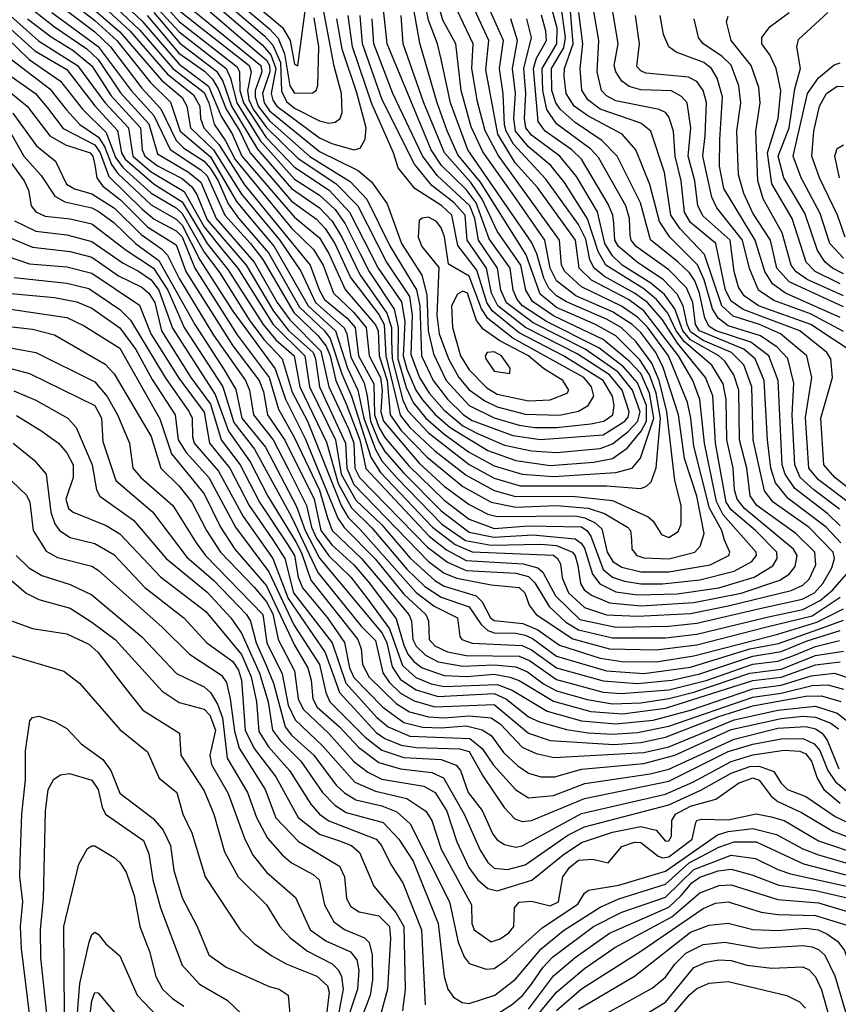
# Model space of a CAD drawing. Extents: x 501367 to 657802, y 482273 to 547541.
# Tile 294 of 656: x 597464 to 600089, y 498456 to 501612. Entities that reach past the tile are written whole.
import ezdxf

# ---------------------------------------------------------------- set-up
doc = ezdxf.new("R2010")
doc.units = 0

msp = doc.modelspace()

# ---------------------------------------------------------------- linework, layer by layer
at = {"layer": '0CON20XD'}
for points in [[(597825.6, 501735), (597975, 501572.9), (598126, 501455), (598139.8, 501425), (598159.8, 501345), (598234.6, 501224.6), (598345, 501101.2), (598425, 501049.6), (598475, 501003.5), (598507.7, 500957.7), (598553.9, 500863.9), (598584, 500805), (598664.4, 500684.4), (598677.4, 500625), (598676.6, 500525), (598702.8, 500432.8), (598725.6, 500385), (598765.5, 500335), (598823.3, 500285), (598903.1, 500226.9), (598985, 500182.4), (599075, 500155.3), (599175, 500147.4), (599375, 500160.9), (599427.8, 500175), (599454, 500206), (599497.5, 500335), (599483.4, 500415), (599455, 500477.5), (599417.9, 500517.9), (599335, 500587.2), (599175, 500663.1), (599108.4, 500708.4), (599086.3, 500745), (599070.8, 500825), (598994.2, 500934.2), (598946.7, 501036.7), (598909.9, 501089.9), (598826.1, 501185), (598759.4, 501345), (598692.9, 501535), (598686.9, 501625)], [(597859.2, 501735), (597975.6, 501605), (598160.7, 501460.7), (598168.1, 501445), (598169.9, 501385), (598181.2, 501345), (598254.1, 501234.1), (598345, 501139.1), (598455.6, 501065), (598521.2, 500995), (598613.3, 500815), (598687.7, 500707.7), (598698.3, 500645), (598695.3, 500574.7), (598693.8, 500535), (598705, 500491.6), (598734, 500425), (598755, 500393.7), (598796.3, 500346.4), (598844.4, 500305), (598965, 500231), (599055, 500198.8), (599165, 500182.6), (599305, 500193.5), (599364.4, 500205.6), (599411.9, 500238.1), (599456.9, 500293.1), (599473.8, 500325), (599473.4, 500375), (599445, 500448.5), (599399.6, 500499.6), (599320.5, 500560.5), (599152.5, 500645), (599075.8, 500695), (599058.7, 500715), (599046.1, 500745), (599036.8, 500815), (598969.5, 500909.5), (598927.7, 501025), (598895, 501067.4), (598816.1, 501145), (598783.1, 501195), (598641.7, 501535), (598630.7, 501645)], [(598154.7, 501714.7), (598306.4, 501586.4), (598331.2, 501545), (598345, 501469.2), (598355, 501463.6), (598392.5, 501745)], [(597715.6, 501705), (597848.8, 501578.8), (597955, 501455), (598055, 501379), (598070.4, 501345), (598087.3, 501277.3), (598124.1, 501224.1), (598155, 501164.3), (598335, 500944), (598405.8, 500875.8), (598437.1, 500825), (598470, 500735), (598534, 500675), (598575.1, 500625), (598583.9, 500535), (598620.6, 500465), (598626.4, 500425), (598621.6, 500355), (598629.9, 500325), (598745, 500191), (598825, 500116.6), (598905, 500057.6), (598965, 500026.7), (598995, 500019.2), (599245, 500021.6), (599275.8, 500015.8), (599309.3, 499999.3), (599329.9, 499979.9), (599347, 499905), (599366.1, 499875), (599395, 499856.9), (599455, 499842.4), (599545, 499841.8), (599677.2, 499865), (599737.4, 499895), (599741.1, 499905), (599724.1, 499944.1), (599715.1, 499975), (599676, 500046), (599625.1, 500245), (599616.1, 500335), (599604.7, 500385), (599543.9, 500535), (599476.7, 500626.7), (599445, 500658.7), (599393.8, 500693.8), (599265, 500756.1), (599211.7, 500805), (599201.1, 500825), (599194.9, 500905), (598998.2, 501178.2), (598956.2, 501256.2), (598931.4, 501348.6), (598914, 501455), (598917.4, 501535), (598865.4, 501645)], [(597742.1, 501715), (597855, 501608.7), (597975, 501469.5), (598069.5, 501399.4), (598110.5, 501300.6), (598145, 501246.1), (598176.3, 501175), (598309.2, 501019.2), (598345, 500979.1), (598425, 500913), (598455, 500862), (598507.5, 500747.5), (598605, 500633.7), (598612.8, 500615), (598616.5, 500535), (598642, 500455), (598651.7, 500345), (598687.1, 500295), (598770.2, 500210.2), (598885, 500115.3), (598975, 500065.3), (599055, 500049), (599185, 500054.6), (599286.6, 500046.6), (599338.8, 500028.8), (599412.8, 499985), (599421.8, 499975), (599425.3, 499945.3), (599426.6, 499915), (599442.7, 499895), (599465, 499887.3), (599545, 499883.6), (599628.9, 499905), (599645.2, 499924.8), (599658.5, 499965), (599635.4, 500085), (599595.1, 500205), (599576.2, 500345), (599526.7, 500496.7), (599503.2, 500545), (599455, 500609.8), (599428.1, 500635), (599365, 500675.8), (599247.3, 500727.3), (599185, 500774.6), (599164.5, 500815), (599147.4, 500905), (599048.2, 501048.2), (598948.9, 501188.9), (598911.5, 501268.5), (598879.1, 501385), (598862, 501535), (598820.8, 501610.8), (598808.1, 501655)], [(597872, 501625), (597974.4, 501505), (598056.7, 501446.7), (598081.8, 501421.8), (598100.4, 501390.4), (598125.2, 501325.2), (598169.7, 501255), (598202.3, 501185), (598335, 501030.6), (598415, 500973), (598442.9, 500943), (598473.9, 500895), (598524.4, 500785.6), (598615, 500667.1), (598632, 500635), (598637.8, 500535), (598683.9, 500344), (598715.1, 500305.2), (598795, 500229.8), (598895, 500151.6), (598985, 500102.5), (599053.5, 500083.5), (599235.1, 500085.1), (599365, 500070.4), (599478.7, 500018.7), (599494.6, 500004.6), (599521.9, 499961.9), (599545, 499952.1), (599575, 499971.8), (599584.7, 499995), (599584.2, 500055), (599564.6, 500135), (599539.1, 500355), (599514.4, 500455), (599491.1, 500511.1), (599439.9, 500579.9), (599392.3, 500625), (599345, 500652.5), (599217.2, 500707.2), (599185, 500726.6), (599160.9, 500750.9), (599144, 500784), (599121.9, 500861.9), (599105, 500899), (598900.4, 501195), (598845.3, 501345), (598814.8, 501485.2), (598803.5, 501535), (598775, 501610.8), (598755.8, 501705)], [(598006.5, 501696.5), (598255, 501482.2), (598264.6, 501465), (598265.5, 501445), (598242.1, 501375), (598247.5, 501345), (598265, 501319.8), (598425, 501189.2), (598548.6, 501128.6), (598592.1, 501092.1), (598642, 501022), (598687.5, 500895), (598753, 500793), (598769.5, 500730.5), (598773.7, 500615), (598790.9, 500540.9), (598831.5, 500455), (598905.4, 500375.4), (598985, 500335.5), (599065, 500312.6), (599115, 500305.1), (599185, 500304.3), (599295, 500316.1), (599337.1, 500325), (599365.5, 500345), (599369.9, 500375), (599364.2, 500405), (599334.2, 500455), (599206.9, 500535), (599065, 500608.5), (598978.3, 500678.3), (598961.7, 500705), (598929, 500809), (598868.3, 500888.3), (598849.1, 500985), (598817.6, 501015), (598730.4, 501070.4), (598677.2, 501137.2), (598661.9, 501185), (598592.4, 501342.4), (598530.3, 501525), (598517.3, 501625)], [(599209.5, 501430.5), (599211, 501455), (599238.4, 501535), (599224.3, 501705)], [(597582.9, 501665), (597705, 501573.3), (597754.5, 501525), (597855, 501392.6), (597916.4, 501326.4), (597965, 501224.6), (597990.4, 501200.4), (598055, 501158.5), (598075, 501135.3), (598099.9, 501095), (598131.7, 501021.7), (598165.6, 500975.6), (598261, 500865), (598360.8, 500690.8), (598441.1, 500615), (598459.7, 500589.7), (598496.5, 500476.5), (598527.9, 500405), (598589.7, 500209.7), (598620.8, 500160.9), (598787.3, 499985), (598859.5, 499929.5), (598915, 499906.3), (599175, 499895.3), (599188.6, 499885), (599197.5, 499867.5), (599202.7, 499822.7), (599223.6, 499775), (599275, 499727.4), (599345, 499704.3), (599445, 499699.6), (599615, 499708.7), (599735, 499732.7), (599937.1, 499782.9), (599975, 499799.7), (599995, 499818.3), (600016.3, 499865), (600013, 499905), (599952.2, 499965), (599827, 500055), (599805.9, 500085.9), (599795.6, 500175), (599771.9, 500265), (599769.3, 500425), (599753.9, 500473.9), (599725, 500517.2), (599705.7, 500535), (599615, 500585.4), (599590.3, 500615), (599563.9, 500685), (599531, 500731), (599487.8, 500767.8), (599395.4, 500825.4), (599365, 500854.6), (599339.6, 500895), (599316.1, 500996.1), (599249, 501109), (599196.1, 501175), (599105, 501241.3), (599086.8, 501265), (599082.5, 501295), (599086.9, 501375), (599080.1, 501455), (599104.9, 501555), (599089.9, 501615)], [(597617.7, 501677.7), (597705, 501609.6), (597774.9, 501544.8), (597881.7, 501411.7), (597947.6, 501347.6), (597977.9, 501255), (598075, 501172.2), (598159, 501029), (598199.7, 500979.7), (598279.6, 500885), (598388.4, 500695), (598475.9, 500615), (598514.3, 500495), (598548.2, 500425), (598567.6, 500335), (598604.2, 500234.2), (598625, 500197.9), (598673.4, 500143.4), (598817.7, 499995), (598892.9, 499942.9), (598975, 499927.9), (599135, 499931.4), (599185, 499927), (599235.8, 499905), (599245, 499894), (599252.9, 499862.9), (599261.4, 499805), (599273.8, 499785), (599297.1, 499767.1), (599355, 499743.1), (599455, 499733.7), (599625, 499744.2), (599776.6, 499773.4), (599901.6, 499815), (599930.6, 499835), (599950.6, 499859.4), (599957.2, 499895), (599944.9, 499914.9), (599788.1, 500045), (599764.6, 500075), (599756, 500105), (599751.4, 500175), (599730.9, 500265), (599729, 500395), (599719.3, 500445), (599683.5, 500505), (599595, 500579.1), (599568.8, 500615), (599541.6, 500671.6), (599505.4, 500715.4), (599465, 500749.1), (599342.8, 500825), (599318.9, 500868.9), (599284.1, 500974.1), (599210.5, 501090.5), (599166.3, 501145), (599095, 501204.6), (599053.7, 501255), (599048.3, 501295), (599053.4, 501375), (599044.1, 501455), (599059.8, 501545), (599038.6, 501615)], [(597644.7, 501694.7), (597785, 501572.5), (597918, 501418), (597985, 501363), (598000, 501335), (598011.7, 501265), (598085, 501195.3), (598175, 501052.2), (598296.7, 500906.7), (598365.4, 500805.4), (598412.2, 500705), (598504.1, 500624.1), (598512.5, 500605), (598525, 500529.8), (598568.1, 500448.1), (598578.1, 500405), (598589, 500325), (598615, 500260), (598635, 500228.4), (598695, 500158.9), (598815, 500038.2), (598905, 499968.9), (598983.6, 499953.6), (599109.6, 499960.4), (599245, 499948), (599264.5, 499934.5), (599275, 499917.9), (599300.9, 499835), (599323.4, 499803.4), (599375, 499778.2), (599445, 499768.2), (599571.6, 499771.5), (599705, 499791), (599818.9, 499825), (599878.3, 499861.7), (599893, 499885), (599891, 499905), (599822.9, 499975), (599745, 500041.4), (599728.9, 500065), (599694.6, 500255), (599686, 500406), (599663.2, 500465), (599572.6, 500575), (599525, 500650), (599477.2, 500705), (599435.4, 500735.3), (599338.4, 500788.4), (599305.6, 500815), (599292.3, 500842.3), (599279, 500909), (599255, 500955.2), (599151.2, 501101.2), (599046.8, 501213.2), (599023.3, 501255), (599018.7, 501275), (599013.8, 501373.8), (599002, 501455), (599015.1, 501545), (598959.5, 501669.5)], [(597721.1, 501665), (597816.5, 501576.5), (597937.4, 501437.3), (598021.2, 501371.2), (598041.1, 501335), (598043.9, 501295), (598053.9, 501265), (598101.7, 501211.7), (598185, 501082.2), (598395.6, 500825.6), (598425, 500743.5), (598441.5, 500715), (598513.6, 500655), (598539.9, 500625), (598549.7, 500535), (598599.4, 500445), (598601.8, 500345), (598615, 500305.8), (598635, 500272.7), (598711.7, 500181.7), (598825, 500072.2), (598905, 500010.5), (598985, 499981.4), (599095, 499989.9), (599265, 499986.8), (599282.4, 499975), (599295, 499956.1), (599335, 499849.7), (599365, 499825.6), (599402.5, 499812.5), (599455, 499803.9), (599525, 499803.6), (599645, 499816.4), (599755, 499844.3), (599811.6, 499875), (599826.2, 499895), (599824.8, 499905), (599719.9, 500025), (599697.5, 500067.5), (599659.4, 500255), (599644.7, 500395), (599622.4, 500455), (599576.5, 500535), (599465, 500678.9), (599415.4, 500715), (599296.8, 500776.8), (599257.4, 500815), (599245.8, 500905), (599124.1, 501074.1), (599052.9, 501152.9), (598997.1, 501245), (598958.9, 501451.1), (598968.3, 501545), (598916.3, 501656.3)], [(598125, 501665.7), (598249.4, 501559.4), (598275, 501530.8), (598299.5, 501475), (598303, 501383), (598319.2, 501349.2), (598345, 501328.2), (598425, 501287.4), (598455, 501280.5), (598475, 501283.3), (598491.2, 501295), (598497.8, 501315), (598495.7, 501375), (598472.5, 501462.5), (598428.1, 501695)], [(598165, 501666), (598265, 501583.1), (598292.2, 501552.2), (598312.8, 501502.8), (598329.8, 501399.8), (598345, 501376.4), (598402.8, 501377.3), (598414.7, 501385.3), (598419.5, 501400.5), (598423, 501525), (598408.4, 501618.4)], [(597505, 501645.1), (597575, 501588.9), (597678.7, 501518.7), (597715, 501484.2), (597787.2, 501377.2), (597878, 501278), (597905, 501181.7), (598005, 501123.1), (598045, 501091.4), (598093.6, 500975), (598215.4, 500835), (598289.7, 500705), (598329.6, 500649.6), (598429.8, 500549.8), (598454.9, 500434.9), (598518.6, 500298.6), (598534.8, 500255), (598538.5, 500175), (598553.2, 500145), (598771.4, 499921.5), (598835, 499873.7), (598895, 499846.8), (599055, 499838.2), (599095, 499826.9), (599115, 499807.1), (599161.3, 499731.3), (599215, 499681), (599255, 499656.2), (599365, 499630.3), (599535, 499630.9), (599635, 499642.5), (599865, 499698.3), (599975, 499721.2), (600030, 499750), (600070.9, 499785), (600114.5, 499835)], [(597566.2, 501635), (597715, 501526.5), (597820.7, 501385), (597894.2, 501305), (597945.7, 501195.7), (598045, 501130.7), (598065, 501111.5), (598121.1, 500985), (598204, 500895), (598243, 500843), (598343.2, 500673.2), (598419.7, 500599.7), (598446, 500566), (598459.7, 500535), (598477.3, 500455), (598510.2, 500380.2), (598554.3, 500265), (598573.7, 500173.7), (598776.6, 499956.6), (598832.7, 499912.7), (598895, 499879), (599078, 499868), (599125.3, 499855.3), (599141.1, 499841.1), (599182, 499765), (599259.8, 499689.8), (599375, 499664.6), (599545, 499667.8), (599635, 499677.2), (599836.9, 499725), (599972.8, 499755), (600012.1, 499775), (600039.4, 499805), (600067.9, 499855), (600075.9, 499885), (600071.9, 499905), (599995, 499984.1), (599879.4, 500065), (599851.7, 500101.7), (599816, 500265), (599811.1, 500435), (599785.2, 500505.2), (599746.5, 500545), (599655, 500584), (599615, 500611.5), (599604, 500635), (599591.5, 500695), (599572.1, 500732.1), (599528.1, 500778.1), (599443.3, 500835), (599384, 500885), (599372.2, 500905), (599368.9, 500958.9), (599365.8, 500985), (599351.1, 501021.1), (599265.1, 501165), (599234.2, 501195), (599148.7, 501255), (599126.1, 501286.1), (599110.7, 501455), (599121.3, 501488.7), (599152.7, 501545), (599151.2, 501575), (599136.8, 501626.8)], [(597893.3, 501635), (597977.2, 501537.2), (598095, 501447.2), (598114.9, 501415), (598143.1, 501335), (598226.5, 501196.5), (598335, 501070.8), (598425, 501008.7), (598465.9, 500965.9), (598496.9, 500915), (598554.6, 500795), (598641.3, 500671.3), (598656.3, 500625), (598656.3, 500583.7), (598658.3, 500525), (598692.6, 500392.6), (598708.5, 500358.5), (598775, 500287.5), (598905, 500185.7), (598985, 500142.7), (599068.3, 500118.3), (599345, 500117.5), (599455, 500109), (599473.7, 500116.3), (599488.8, 500131.2), (599504.6, 500175.4), (599518.7, 500335), (599504.2, 500415), (599483.6, 500473.6), (599451.7, 500521.7), (599375, 500598.2), (599310.4, 500635), (599185, 500689), (599132.5, 500732.5), (599087.8, 500857.8), (598941.2, 501091.2), (598868.8, 501178.8), (598833.9, 501256.1), (598801.8, 501345), (598746.8, 501536.8), (598727.9, 501645)], [(597975, 501640.9), (598046.5, 501585), (598199.7, 501465), (598206, 501445), (598193.7, 501385), (598198.9, 501355), (598212.8, 501325), (598255, 501266.2), (598356.9, 501166.9), (598477.1, 501087.1), (598547.6, 501015), (598639.9, 500835), (598713.2, 500725), (598722.3, 500665), (598718.3, 500538.3), (598745.8, 500465), (598776.9, 500415), (598825, 500360.8), (598885, 500310.4), (598933.7, 500285), (599018.7, 500248.7), (599105, 500229.6), (599185.3, 500224.7), (599325, 500237.4), (599365, 500252.6), (599415, 500292), (599445.9, 500325), (599453.2, 500355), (599428.3, 500425), (599382.3, 500482.3), (599276.4, 500556.4), (599110, 500640), (599024.8, 500704.8), (599006.7, 500745), (598996.3, 500815), (598934.4, 500905), (598923.5, 500975), (598907.4, 501015), (598802.3, 501112.3), (598755.4, 501175.4), (598660.3, 501375), (598598.7, 501535), (598594.2, 501615)], [(597995, 501661.6), (598237.2, 501465), (598239.6, 501445), (598218.3, 501385), (598218.8, 501365), (598228.5, 501335), (598265, 501287.3), (598393.7, 501173.7), (598523.6, 501093.6), (598576.6, 501036.6), (598652, 500885), (598736.5, 500746.5), (598746.9, 500695), (598751.8, 500535), (598789.7, 500455), (598835, 500395.6), (598887.1, 500345), (598915, 500327.7), (599045, 500279.6), (599133.7, 500266.3), (599335, 500281.1), (599404.6, 500325), (599415, 500337.7), (599418.4, 500355), (599395.2, 500424.8), (599355, 500473.1), (599251.2, 500541.2), (599085.6, 500625), (598996.5, 500695), (598976.9, 500735), (598960.2, 500815), (598898.2, 500905), (598892, 500985), (598857.3, 501025), (598785, 501080.2), (598729.1, 501149.1), (598626.4, 501355), (598562.4, 501535), (598555.6, 501625.6)], [(598090.9, 501660.9), (598241.3, 501531.3), (598269, 501499), (598285, 501455.1), (598270.2, 501375), (598275, 501354), (598288.2, 501335), (598425, 501233.4), (598465, 501214.6), (598534.7, 501195.3), (598555, 501200.4), (598571.2, 501228.8), (598574.3, 501265), (598545, 501377.3), (598497.9, 501517.9), (598480.4, 501615)], [(600096.4, 499935), (600049.5, 499985), (599927.6, 500077.6), (599887.7, 500127.7), (599872.5, 500175), (599861.5, 500265), (599851.2, 500455), (599821.8, 500525), (599785.6, 500555.6), (599643.6, 500615), (599630.3, 500635), (599621.9, 500705), (599602, 500752), (599545, 500810.7), (599440.4, 500885), (599424.3, 500905), (599421.3, 500921.4), (599419.1, 500975), (599407.1, 501015), (599320, 501170), (599295, 501197.2), (599185, 501278.6), (599153.9, 501323.9), (599141.3, 501385), (599139.3, 501455), (599185.9, 501535), (599186.9, 501585), (599167.6, 501655)], [(600095, 499989.2), (600055, 500028.4), (599949.6, 500109.6), (599917.7, 500155), (599908.6, 500185), (599895.6, 500455), (599866.2, 500535), (599808, 500578), (599697.2, 500615), (599675, 500628.6), (599660.8, 500655), (599643.8, 500735), (599628.1, 500775), (599611, 500801), (599575.2, 500835.2), (599486.5, 500906.5), (599454.6, 501025), (599379.3, 501175), (599330, 501225), (599245, 501282.4), (599196.3, 501325), (599182.3, 501345), (599170.2, 501385), (599169.2, 501455), (599208, 501522), (599214.1, 501555), (599200.1, 501655)], [(600128.9, 500058.9), (600025, 500137.6), (599994, 500175), (599983.2, 500336.8), (600003.6, 500465), (599987.3, 500535), (599903.7, 500605), (599836, 500635), (599751.6, 500661.6), (599714.7, 500695), (599659.6, 500859.6), (599581.4, 500941.4), (599551.4, 500985), (599531.7, 501121.7), (599487, 501255), (599455, 501280.1), (599325, 501325.1), (599285.9, 501355), (599266.4, 501386.4), (599260.8, 501455), (599269.5, 501535), (599256.5, 501635)], [(600165, 500076.2), (600077.3, 500145), (600042.7, 500185), (600032.4, 500335), (600070.5, 500465), (600064.4, 500525), (600051.5, 500545), (599964.8, 500615), (599783.4, 500683.4), (599745, 500709.6), (599726.7, 500745), (599695.4, 500895), (599615, 500961.6), (599594.9, 500994.9), (599584.4, 501095), (599565.5, 501175), (599560.1, 501255), (599545, 501300.8), (599534.5, 501314.5), (599514.1, 501324.1), (599375, 501351.4), (599345, 501367.7), (599329.7, 501385), (599314.9, 501444.9), (599321.1, 501545), (599303.2, 501645)], [(600152.2, 500535), (600000.3, 500635), (599833.1, 500695), (599786.8, 500726.8), (599769, 500755), (599754.7, 500804.7), (599741.9, 500905), (599655, 500982.3), (599638.4, 501015), (599628.6, 501095), (599607.2, 501175), (599615.6, 501265.6), (599603.5, 501345), (599585.9, 501365.9), (599553.4, 501383.4), (599455, 501386.8), (599418, 501398), (599394.4, 501414.4), (599374.9, 501444.9), (599370.4, 501465), (599382.3, 501535), (599364.5, 501645)], [(600095, 500764.9), (600014.2, 500805), (599985.1, 500835.1), (599940.5, 500975), (599875.7, 501085.7), (599861.3, 501185), (599896.3, 501295), (599904.6, 501384.6), (599889.2, 501455), (599868.9, 501498.9), (599843.6, 501535), (599843.4, 501555), (599870.4, 501589.6), (599930.7, 501635)], [(599914.4, 501105), (599895.5, 501175), (599930.9, 501265), (599949.7, 501390.3), (599967.3, 501455), (599955.8, 501525), (599961.3, 501548.7), (600055, 501634.7)], [(597425, 501632.4), (597524.1, 501544.1), (597649, 501465), (597736.6, 501346.6), (597812.5, 501265), (597826.2, 501175), (597885, 501124.3), (597991.2, 501061.2), (598055, 500947.5), (598114.1, 500874.1), (598162.9, 500815), (598276.9, 500635), (598377.7, 500535), (598392.9, 500435), (598476.3, 500265), (598494.9, 500155), (598541.4, 500071.4), (598625, 499993.2), (598716, 499886), (598795, 499814), (598825, 499796.1), (598927.4, 499765), (598946.5, 499746.5), (598973.2, 499695), (598985, 499686.7), (599077.1, 499677.1), (599125, 499656.8), (599195, 499607.2), (599325, 499566), (599394.6, 499554.6), (599505, 499554), (599625, 499572.9), (599895, 499642.3), (600019.3, 499680.7), (600105, 499723.9)], [(597489, 501615), (597565, 501556.6), (597633.9, 501513.9), (597695, 501463.7), (597757.4, 501367.4), (597850.9, 501265), (597856.5, 501195), (597864.5, 501175), (597905, 501143.4), (597985, 501102.7), (598016.1, 501076.1), (598032.1, 501052.1), (598065, 500970.5), (598189.4, 500825), (598277.5, 500677.5), (598325.6, 500615.6), (598404.3, 500545), (598412.5, 500525), (598424.5, 500435), (598508.7, 500255), (598512.4, 500175), (598535, 500122.2), (598775, 499875.8), (598825, 499838.1), (598865, 499822.2), (598975, 499800.5), (599065, 499792.1), (599083.1, 499775), (599096.8, 499735), (599119.6, 499705), (599237.7, 499627.7), (599355, 499595.8), (599505, 499591.9), (599635, 499608.4), (599855, 499665.2), (600005, 499701.4), (600095, 499760.5)], [(600105, 500612.3), (599999.3, 500669.3), (599882.1, 500712.1), (599832.6, 500745), (599804.3, 500814.3), (599781.8, 500905), (599699.4, 501009.4), (599682.7, 501042.7), (599654.4, 501175), (599661.2, 501241.2), (599666, 501346), (599655.8, 501385), (599635, 501413.5), (599608, 501428), (599471, 501441), (599455, 501447.7), (599442.2, 501462.2), (599451.1, 501535), (599438.5, 501625)], [(600095, 500657), (599918.8, 500735), (599877.1, 500765), (599853.3, 500805), (599822, 500905), (599721.1, 501071.1), (599708, 501142), (599708.4, 501228.4), (599717.6, 501365), (599700.3, 501425), (599682.1, 501455), (599657.1, 501475), (599568.2, 501508.2), (599545, 501524.6), (599527.8, 501565), (599517.2, 501625)], [(600105, 500691.2), (599931.2, 500771.2), (599891.6, 500815), (599871, 500905), (599815, 500991.7), (599785.8, 501055), (599768.8, 501115), (599763.4, 501255), (599775.8, 501345), (599769.6, 501399.6), (599745, 501466.3), (599714.7, 501494.7), (599655.8, 501535), (599640, 501555), (599626.3, 501615)], [(600105, 500726.7), (599989.1, 500779.1), (599953.8, 500803.8), (599937, 500825), (599908.9, 500929), (599847.9, 501037.9), (599830.8, 501095), (599824.2, 501255), (599837.7, 501345), (599834.1, 501395), (599809.3, 501465), (599744.8, 501545), (599730.6, 501605), (599735, 501623.1)], [(597425, 501591.2), (597512.4, 501512.4), (597615, 501451.8), (597705, 501336.2), (597776.8, 501256.8), (597790.1, 501185), (597801.5, 501165), (597895, 501084.6), (597985, 501028.6), (598065, 500894.3), (598131.5, 500811.5), (598244.5, 500634.5), (598285.3, 500585.3), (598343.7, 500535), (598361.5, 500435), (598447.3, 500257.3), (598485.1, 500125.1), (598527.2, 500047.2), (598592.8, 499982.8), (598705, 499851.2), (598763.1, 499795), (598815, 499760.5), (598905, 499729.8), (598943.4, 499673.4), (598964.5, 499654.5), (598985, 499647.2), (599055, 499645.6), (599085, 499639), (599108.2, 499628.2), (599185, 499571.6), (599345, 499525.4), (599465, 499516.4), (599615, 499537.1), (599804.8, 499595.2), (599897, 499613), (600037.6, 499662.4)], [(597425, 501551.5), (597494.1, 501484.1), (597594.2, 501415), (597665.1, 501325.1), (597740.4, 501250.4), (597770.7, 501170.7), (597795, 501137), (597885, 501056), (597965, 501008.9), (597985, 500990.4), (598055, 500866.9), (598105, 500800.3), (598200, 500650), (598246.7, 500586.7), (598305.1, 500525), (598337.6, 500417.6), (598386.5, 500325), (598494.3, 500054.3), (598516.6, 500016.6), (598555, 499977.5), (598735, 499776.4), (598792.5, 499732.5), (598867.6, 499695), (598875.4, 499635), (598881.5, 499625), (598915, 499613.8), (599075, 499606), (599105, 499592.5), (599185, 499534), (599335, 499492.5), (599445, 499483.9), (599555, 499494.9), (599645, 499515.8), (599815, 499571.8), (599905, 499586.8), (599988.8, 499621.2), (600095, 499654.1)], [(597415, 501501.2), (597560.1, 501390.1), (597613.3, 501323.3), (597656.4, 501276.4), (597716.2, 501235), (597735.2, 501205.2), (597757.9, 501147.9), (597778.7, 501118.7), (597885, 501018.7), (597965, 500972.5), (597985, 500953.4), (598041.7, 500841.7), (598147.6, 500677.6), (598282.8, 500492.8), (598316.1, 500396.1), (598379.1, 500269.1), (598483.7, 500013.7), (598503.9, 499983.9), (598603.4, 499883.4), (598695, 499770.1), (598766, 499705), (598774.8, 499685), (598776.8, 499625), (598795.2, 499605), (598835, 499586.3), (598895, 499574.5), (599065, 499572.2), (599098.3, 499558.3), (599185, 499497.5), (599335, 499456.5), (599391.8, 499451.8), (599545, 499464.4), (599665, 499494.4), (599815, 499545.8), (599895, 499555.8), (599943.3, 499573.3)], [(600105, 500847.4), (600061.4, 500895), (600030.9, 500990.9), (599969.4, 501105), (599943.8, 501175), (599989.4, 501375), (600024.7, 501425.3), (600075, 501467.7), (600095, 501473.4)], [(597425, 501437.9), (597514.8, 501375), (597556.5, 501325), (597603.3, 501263.3), (597705, 501210.4), (597721.3, 501185), (597749.2, 501109.3), (597855.9, 501005), (597895, 500972.5), (597965, 500935.3), (597985, 500915.9), (598025.3, 500815), (598161.4, 500601.4), (598263.7, 500465), (598293.5, 500363.5), (598344.2, 500274.2), (598425, 500103.9), (598450.5, 500015)], [(600092.8, 500042.8), (600010.4, 500105), (599966.5, 500145), (599948.7, 500185), (599940.4, 500345), (599946.4, 500446.4), (599926.3, 500526.3), (599892.7, 500562.7), (599839, 500599), (599735, 500631.1), (599703, 500655), (599685.5, 500685.5), (599658.5, 500778.5), (599636.7, 500826.7), (599548.1, 500915), (599515.1, 500965.1), (599484.2, 501084.2), (599439.4, 501195), (599395.1, 501245.1), (599285, 501303.7), (599242.1, 501335), (599216.2, 501375), (599209.5, 501430.5)], [(600110.4, 500915), (600086.5, 500985), (600028.3, 501105), (600003.9, 501175), (600010, 501255), (600028, 501335), (600051, 501375), (600085, 501398.4), (600105, 501397.6)], [(597435, 501377.6), (597488, 501335), (597560, 501240), (597610.6, 501210.6), (597689.4, 501185), (597698.4, 501175), (597704.6, 501145.4), (597710.7, 501105), (597729.2, 501079.2), (597786.8, 501035), (597875, 500947.1), (597965, 500890.8), (597996, 500805), (598146.6, 500566.6), (598231.4, 500455), (598245, 500418.8), (598257.8, 500345), (598313.9, 500263.9), (598407.8, 500075), (598429, 499975), (598465, 499929.1), (598535, 499864.4), (598585, 499805.9)], [(597442, 501312), (597517.8, 501207.8), (597578.7, 501158.7), (597613.3, 501085), (597639.8, 501069.8)], [(597425.7, 501265), (597477.4, 501175), (597532.9, 501112.9), (597575.9, 501045.9), (597608.1, 501028.1), (597695, 501008.4), (597715, 500998.3), (597765, 500961.4), (597834.6, 500895), (597909.7, 500839.7), (598025.1, 500635.1), (598119.6, 500489.6), (598156.9, 500426.9), (598175.5, 500335), (598251.9, 500241.9), (598351.4, 500051.4), (598379.2, 499975), (598425, 499885.9), (598626.1, 499646.1), (598640.9, 499615), (598658.1, 499538.1), (598685, 499496.8), (598735, 499464.5), (598805, 499442.7), (598985, 499452.1), (599024.2, 499434.2), (599095, 499377), (599130.9, 499360.9), (599216.6, 499336.6), (599286, 499326), (599365, 499321.7), (599445, 499326.7), (599545, 499347.8), (599815, 499440.3), (599905, 499453.5), (600005, 499477.9), (600055, 499480), (600105, 499466.5)], [(600092.8, 501105), (600078, 501175), (600085, 501199.1), (600105, 501211.1)], [(597435, 501154.3), (597477.6, 501095), (597491.9, 501065), (597500.5, 501015), (597515.9, 500995.9), (597545, 500982.5), (597625, 500973.6), (597695, 500957.7), (597805, 500872.8), (597892.3, 500815), (597938.4, 500745), (597991.4, 500625), (598114.7, 500434.7), (598150.7, 500320.7), (598216.3, 500235), (598335, 500018.6), (598419.7, 499839.7), (598558.5, 499668.5), (598605, 499622.6), (598628.4, 499518.4), (598648.5, 499488.5), (598685, 499453.4), (598728.5, 499428.5), (598795, 499409.6), (598985, 499416.5), (599095, 499325.4), (599165, 499301.4), (599368.4, 499288.4), (599455.1, 499294.9), (599535, 499312.6), (599705, 499378.9), (599815, 499412.5), (599985, 499443.2), (600034.3, 499444.3), (600096.7, 499426.7)], [(600105, 500797.8), (600070.4, 500815), (600046.2, 500835), (600021.8, 500871.8), (599981.4, 500991.4), (599914.4, 501105)], [(597639.8, 501069.8), (597695, 501054.2), (597767.9, 501007.9), (597853.1, 500923.1), (597918, 500878), (597937.2, 500857.2), (597975, 500782.9), (598085, 500600.8), (598188, 500455), (598200.7, 500425), (598213, 500345), (598276.2, 500265), (598325, 500172.3), (598382.9, 500055), (598399.2, 499985), (598415, 499950.6), (598455, 499893.8), (598525.8, 499825), (598580.2, 499755), (598649.3, 499659.3), (598691.6, 499541.6), (598734, 499504), (598783.3, 499483.3), (598825, 499474.6), (598995, 499481.5), (599043.2, 499463.2), (599155.5, 499395.5), (599265, 499364.7), (599375, 499354.6), (599495, 499366.8), (599615, 499398.8), (599815, 499467.3), (599905, 499479), (600001.2, 499508.8), (600076.9, 499516.9), (600115, 499504.9)], [(599195, 500344.2), (599255, 500357.2), (599286.9, 500375), (599305.2, 500405), (599297.7, 500435), (599272.2, 500465), (599045, 500591.5), (598964.5, 500654.5), (598944.9, 500684.9), (598905, 500789.9), (598838.2, 500828.2), (598825.8, 500915.8), (598815.3, 500945.3), (598800.4, 500965), (598775, 500978.6), (598753.7, 500976.3), (598745, 500968), (598741.2, 500915), (598752.7, 500885), (598807.4, 500817.4), (598801.7, 500665), (598808.2, 500605), (598838.9, 500525), (598871.4, 500465), (598905, 500425.1), (598955, 500390.4), (598995, 500371.5), (599085, 500347.9), (599195, 500344.2)], [(597447, 500967), (597515, 500933.6), (597615, 500922), (597695, 500901.2), (597795, 500831.6), (597845, 500806.4), (597885, 500777.6), (597910.3, 500745), (597953.2, 500623.2), (598090.7, 500410.7), (598132.9, 500292.9), (598202.3, 500195), (598259.1, 500085), (598348.8, 499938.8), (598366.9, 499903.1), (598396.7, 499815), (598548, 499625), (598558.8, 499595), (598562.7, 499545), (598584, 499505), (598670.7, 499420.7), (598713.8, 499393.8), (598775, 499377.6), (598825, 499374.6), (598905, 499381.1), (598975, 499374.4), (599005, 499353.8), (599075, 499280.2), (599119.4, 499259.4), (599177.1, 499247.1), (599465, 499262.8), (599545, 499281.6), (599755, 499367.8), (599895, 499398.5), (600015, 499411.1), (600085, 499389.4), (600128.5, 499355)], [(597432.7, 500912.7), (597505, 500882.4), (597625, 500868.6), (597695, 500850.6), (597780.7, 500790.7), (597855, 500755.1), (597877.9, 500735), (597896.5, 500705), (597917.9, 500615), (598012.9, 500465), (598075, 500379.1), (598109.7, 500265), (598170.7, 500185), (598232.6, 500065), (598321.8, 499931.8), (598344.5, 499895), (598356.5, 499825), (598370.5, 499790.5), (598451.1, 499695), (598505.7, 499615.7), (598521.5, 499535), (598535, 499503.1), (598627.9, 499407.9), (598695, 499359.3), (598755, 499344.4), (598815, 499341.9), (598895, 499348.6), (598946.3, 499336.3), (598975, 499317.6), (599015, 499263.2), (599060.6, 499220.6), (599095, 499196.4), (599135, 499185.2), (599179.2, 499185), (599265, 499210.2), (599465, 499227.9), (599564.8, 499254.8), (599745, 499336.9), (599905, 499371.8), (599975, 499379.2), (600015, 499376.5), (600065, 499357.3), (600089.1, 499339.1)], [(597423.5, 500853.5), (597495, 500829.5), (597615, 500820), (597695, 500799.3), (597847.3, 500697.3), (597883.9, 500605), (597973.4, 500463.4), (598055, 500354), (598072.2, 500255), (598137.8, 500175), (598199.3, 500055), (598275.3, 499944.7), (598313.8, 499885), (598341.9, 499775), (598466.1, 499615), (598509.5, 499485), (598608.4, 499375), (598645.6, 499345), (598715.2, 499315.2), (598907.5, 499307.5), (598946.4, 499276.4), (598982.8, 499222.8), (599055, 499143.4), (599095, 499117.8), (599175, 499124.9), (599276.3, 499163.7), (599484.9, 499195.1), (599545, 499209.4), (599755, 499306.3), (599895, 499340.8), (599985, 499346.4), (600015, 499339.4), (600037.3, 499325), (600052.4, 499302.4), (600090.7, 499210.7)], [(597445.8, 500785.8), (597615, 500767.9), (597685, 500750.1), (597785, 500683.1), (597818.9, 500648.9), (597930.1, 500465), (598007.6, 500355), (598016.4, 500335), (598017.6, 500275), (598023.6, 500255), (598101.1, 500165), (598179.8, 500019.8), (598275.3, 499885.3), (598325, 499756.9), (598443.2, 499583.2), (598488.8, 499455), (598607.1, 499327.1), (598635, 499307.9), (598686.6, 499286.6), (598735, 499279), (598874, 499275), (598905, 499265.8), (598948.4, 499188.4), (599017.3, 499087.3), (599050.9, 499050.9), (599075, 499042.3), (599105, 499045.5), (599275, 499116), (599545, 499171.1), (599735, 499265.9), (599815, 499290.1), (599905, 499307.3), (599975, 499308), (600011.3, 499291.3), (600029.3, 499269.3), (600054.9, 499204.9), (600079.4, 499169.4), (600134.6, 499124.6)], [(597425, 500734.9), (597575, 500722), (597647.2, 500707.2), (597695, 500687.2), (597785, 500624.5), (597836.3, 500555), (597888.9, 500458.9), (597962.5, 500345), (597971.6, 500265), (597997, 500225), (598069.8, 500145), (598155.8, 499985), (598262.4, 499842.4), (598342.8, 499672.8), (598425.2, 499545.2), (598445.1, 499455), (598458.5, 499425), (598571.9, 499311.9), (598625, 499271.1), (598695, 499247.3), (598815, 499240.4), (598863, 499223), (598877.6, 499205), (598901.4, 499135), (598947.1, 499077.1), (598981, 499001), (598995, 498982.8), (599018.6, 498968.6), (599055, 498960.2), (599075, 498963.5), (599265, 499067.8), (599535, 499129.7), (599622.1, 499167.9), (599745.5, 499234.5), (599815, 499256.1), (599915, 499270.3), (599965, 499267), (599985, 499258.9), (600002.2, 499235), (600020.9, 499180.9), (600042.2, 499145), (600095, 499101.2)], [(599095, 500390.6), (599165, 500393.7), (599219.3, 500415), (599224.1, 500425), (599205.7, 500455), (599143.6, 500493.6), (599094.8, 500535), (599003.1, 500583.1), (598949.6, 500619.6), (598928.2, 500648.2), (598899.4, 500735), (598885, 500742.1), (598867.9, 500732.1), (598848.8, 500695), (598851.3, 500625), (598876.9, 500535), (598905, 500489.3), (598961.7, 500431.7), (598995, 500411.9), (599095, 500390.6)], [(597405, 500687.9), (597615, 500657.4), (597670.6, 500630.6), (597785, 500558.8), (597912.7, 500332.7), (597950.1, 500220.1), (598055, 500092.7), (598107.6, 499985), (598153, 499915), (598255, 499797.8), (598345, 499606.7), (598387.6, 499535), (598398.4, 499495), (598403.3, 499435), (598418, 499408), (598488.9, 499345), (598549.8, 499279.8), (598615, 499230.7), (598685, 499210.9), (598785, 499199.5), (598822.1, 499182.1), (598889, 499065), (598940.5, 498950.5), (598965, 498910.5), (598985, 498892.3), (599028.3, 498888.3), (599085, 498902.8), (599221.6, 498998.4), (599274.7, 499025.3), (599545.1, 499094.9), (599648.1, 499141.9), (599745, 499197.2), (599805, 499217.8), (599835, 499219.6), (599881.7, 499201.7), (599905, 499164.7), (599925.4, 499145), (599985, 499122.3), (600078.1, 499058.1), (600166.7, 499016.7)], [(597410.3, 500630.3), (597505, 500620.5), (597575, 500601.7), (597737.3, 500507.3), (597766.4, 500476.4), (597885, 500275.8), (597915.9, 500175), (597975, 500116.4), (598015.4, 500065.4), (598062.6, 499975), (598107.8, 499905), (598215, 499792.8), (598255, 499746.2), (598275, 499707.4), (598292.7, 499625), (598344.7, 499525), (598356.7, 499435), (598372.1, 499402.2), (598455, 499323.6), (598535, 499234.8), (598580.1, 499200.1), (598625, 499178.1), (598759.1, 499155), (598795.6, 499135), (598833.1, 499075), (598865, 498976.9), (598904.2, 498895), (598933.2, 498855), (598965, 498827), (598995, 498819.8), (599105.7, 498854.3), (599205.9, 498935), (599265.6, 498974.4), (599365, 499008.2), (599455.6, 499025.6), (599504.2, 499014.2), (599535, 498979.2), (599545, 498979.8), (599554.2, 498995), (599554.4, 499045), (599567, 499065), (599615, 499091.5), (599696.1, 499113.9), (599768.4, 499165), (599815, 499181.8), (599835, 499174), (599873.6, 499123.6), (599895, 499105.6), (599971.1, 499071.1), (600071.5, 499011.5), (600175, 498971.6)], [(597375, 500570.7), (597515.7, 500545.7), (597705, 500450.7), (597744.6, 500404.6), (597777.7, 500345), (597815.7, 500255), (597826.2, 500175), (597851.7, 500145), (597955, 500055.2), (598029.4, 499935), (598059.2, 499895), (598243, 499705), (598256, 499615), (598305.8, 499515.8), (598324.3, 499415), (598347.5, 499367.5), (598434.9, 499284.9), (598538.2, 499168.2), (598605, 499138.9), (598705, 499115.8), (598766.5, 499075), (598784.8, 499045), (598815, 498952.9), (598911.9, 498775), (598913.7, 498715), (598920.7, 498695), (598975, 498656.5), (599004.6, 498665.4), (599032.6, 498685), (599047.8, 498705), (599050.3, 498765), (599065, 498783.1), (599105, 498787.1), (599165, 498772.1), (599191.9, 498785), (599205.8, 498865), (599226.8, 498895), (599255, 498917.7), (599301.7, 498921.7), (599350.5, 498909.5), (599395, 498961.8), (599435, 498976.1), (599455.4, 498975), (599510.8, 498930.8), (599525.6, 498925.6), (599545, 498928.3), (599620, 498985), (599631.5, 499038.5), (599635, 499045.4), (599650.1, 499049.9), (599735, 499046.8), (599825, 499066.2), (599873, 499057), (599915, 499044.9), (600025, 498979.7), (600165, 498933.3)], [(599035, 500477.5), (599036.9, 500495), (599008.7, 500535), (598985, 500547.1), (598962.9, 500545), (598955.9, 500535), (598958.8, 500525), (598985, 500485.4), (599035, 500477.5)], [(597435, 500494.1), (597495, 500477.9), (597704.8, 500375), (597725.9, 500335), (597729.7, 500260.2), (597772.1, 500135), (597889.6, 500035), (597999.4, 499889.4), (598085, 499815.1), (598191.4, 499705), (598204, 499684), (598221.6, 499615), (598252.4, 499545), (598277.3, 499485), (598314.9, 499345), (598335, 499319.2), (598406.6, 499255), (598478.8, 499158.8), (598505, 499133.6), (598541.4, 499111.4), (598625, 499091.7), (598672.9, 499072.9), (598716, 499035), (598841.5, 498785), (598869.7, 498655), (598888.7, 498608.6), (598905, 498586.8), (598959, 498569), (598985, 498570.8), (599025, 498598.7), (599139.3, 498700.7), (599253.1, 498776.9), (599275, 498812.5), (599288, 498822), (599385, 498837.6), (599535, 498882.8), (599701.2, 498998.8), (599735, 499010), (599815, 499019.1), (599890.8, 499000.8), (599974.8, 498954.8), (600024.8, 498934.8), (600175, 498891)], [(597445, 500422), (597515, 500392.8), (597618.2, 500335), (597644.6, 500304.6), (597696.3, 500185), (597710.2, 500105), (597720.6, 500085), (597828.3, 500008.3), (597933, 499885), (598065, 499776.7), (598140.9, 499695), (598175.2, 499645.2), (598232.1, 499517.9), (598260.5, 499425), (598273.9, 499335), (598300.2, 499300.2), (598365.1, 499235), (598434.5, 499135), (598474.5, 499094.5), (598510.6, 499070.6), (598629.1, 499039.1), (598679.7, 498985), (598724.9, 498914.9), (598805.1, 498715.1), (598825.2, 498545), (598836.4, 498505), (598855, 498478.9), (598882, 498462), (598905, 498458.4), (598987.1, 498485), (599053.8, 498536.2), (599135.7, 498634.3), (599207.1, 498692.9), (599325, 498767.4), (599385, 498794.2), (599535, 498841.1), (599610.5, 498909.5), (599705, 498959.9), (599755, 498976.4), (599825, 498976.3), (599976.5, 498906.5), (600175, 498854.9)], [(597453.1, 500343.1), (597535, 500293.3), (597588.4, 500255), (597615, 500223.4), (597635.2, 500185), (597634.8, 500145), (597611.3, 500075), (597619.8, 500045), (597635, 500033.4), (597740.4, 499990.4), (597785, 499963.6), (597915, 499826.3), (598060.2, 499715), (598175, 499577.2), (598205.8, 499505.8), (598222.7, 499425), (598230.5, 499330.5), (598261.8, 499281.8), (598329.3, 499205), (598397, 499097), (598424.8, 499065), (598454.6, 499044.6), (598606.2, 498985), (598624, 498965), (598654, 498904), (598692.5, 498845), (598752.4, 498695), (598764.2, 498454.2)], [(597442.3, 500255), (597510.5, 500200.5), (597548.4, 500155), (597563.5, 500033.5), (597576.1, 499996.1), (597591.2, 499975), (597625, 499952), (597705, 499933.3), (597765, 499898.1), (597865, 499791.6), (597989.7, 499695), (598063.3, 499615), (598147.6, 499555), (598165, 499527.1), (598175.1, 499495.1), (598186.9, 499335), (598215.5, 499275.5), (598284.9, 499184.9), (598356.7, 499055), (598425, 499001.3), (598489.6, 498979.6), (598528, 498965), (598552.8, 498942.8), (598599.2, 498835), (598670.2, 498750.2), (598695.3, 498705.3), (598700.1, 498505), (598691.4, 498435)], [(597415.2, 500155.2), (597485, 500088.2), (597495.7, 500065), (597507.1, 499975), (597548.2, 499908.2), (597585, 499888), (597695, 499860.2), (597715, 499848), (597920, 499665), (598008, 499578), (598111, 499511), (598127.1, 499487.1), (598138.1, 499435), (598152, 499331.9), (598166.9, 499276.9), (598250.3, 499145), (598285, 499053.8), (598357.8, 498977.8), (598488.8, 498898.8), (598505.6, 498865), (598511.5, 498795), (598525, 498769.2), (598552.7, 498752.7), (598615, 498739.3), (598649, 498705), (598652.9, 498667.1), (598642.9, 498505), (598621.4, 498425)], [(598450.5, 500015), (598465.1, 499975), (598559.8, 499885), (598711.7, 499705), (598719.7, 499685), (598724.7, 499625), (598735, 499603.6), (598764.5, 499575), (598805, 499553.9), (598885, 499540.1), (598985, 499544.6), (599055, 499538.1), (599091.9, 499521.9), (599143.2, 499483.2), (599185, 499461), (599283, 499433), (599365, 499419.2), (599455, 499422.7), (599545, 499435.9), (599625, 499456.5), (599805, 499516.9), (599905, 499530.7), (600015, 499573.7), (600105, 499588.1)], [(597365.4, 499875.4), (597484, 499774), (597525, 499753.1), (597625, 499725.9), (597695, 499681.1), (597769.8, 499625), (597920, 499460), (597975, 499423.5), (598055, 499402.1), (598072.9, 499382.9), (598091.4, 499335), (598073.3, 499255), (598078.2, 499225), (598132.2, 499132.2), (598185.4, 498985.4), (598212.6, 498932.6), (598255, 498880), (598348, 498798), (598394.9, 498694.9), (598445, 498659.4), (598524.4, 498624.4), (598545, 498598.2), (598550.8, 498565), (598546.7, 498505), (598514, 498405)], [(597452.5, 499895), (597492.9, 499855), (597535, 499830), (597625, 499802), (597695, 499768.1), (597855, 499633.4), (597966.8, 499516.8), (598055, 499473.2), (598075.5, 499455.5), (598098.3, 499418.3), (598114.3, 499374.3), (598128.8, 499245), (598193.9, 499135), (598222.5, 499055), (598258.6, 498988.6), (598305, 498935.2), (598335, 498909.1), (598405, 498872.5), (598424.1, 498855), (598440.7, 498775), (598470.9, 498720.9), (598505, 498696), (598569, 498669), (598584.2, 498654.2), (598594.4, 498614.4), (598594.9, 498535), (598587.1, 498485), (598560.5, 498415)], [(598585, 499805.9), (598671.3, 499691.3), (598695, 499607), (598708.6, 499578.6), (598727.3, 499555), (598754.4, 499535), (598825, 499509.9), (598897.1, 499507.1), (598985, 499513.9), (599035, 499505.1), (599065, 499494.2), (599175, 499427.8), (599295, 499394.9), (599397.1, 499387.1), (599535, 499404.8), (599815, 499493.8), (599905.4, 499504.6), (600015, 499543.8), (600095, 499553.3)], [(597413.4, 499693.4), (597505, 499660.5), (597615, 499643), (597685, 499610.5), (597713.8, 499585), (597796.4, 499476.4), (597859, 499399), (597975.8, 499325), (597980.3, 499255), (598055, 499140.4), (598086, 499065), (598120.4, 498945), (598164.7, 498865), (598255.3, 498775), (598297.9, 498705), (598329.7, 498669.7), (598386.7, 498626.7), (598466, 498586), (598485.8, 498565.8), (598495.4, 498545), (598501.2, 498505), (598471.2, 498345)], [(600037.6, 499662.4), (600105, 499687.1)], [(599943.3, 499573.3), (600015, 499603.2), (600092.2, 499622.2)], [(597425, 499577.4), (597605, 499523.8), (597655.5, 499485), (597785, 499336.8), (597873.8, 499265), (597911.1, 499181.1), (597967.3, 499135), (597986.3, 499065), (598015.5, 499005.5), (598058.9, 498865), (598171.1, 498695), (598215, 498651.1), (598271.9, 498611.9), (598320, 498585), (598416.6, 498546.6), (598450.2, 498515), (598456.4, 498495), (598446.2, 498415)], [(597494.6, 498425), (597469.7, 498635), (597466.7, 498705), (597473.4, 498785), (597464.1, 498865), (597465, 498913.3), (597470.5, 499065), (597482.5, 499175), (597482, 499268), (597495.7, 499364.3), (597504.2, 499375.8), (597525, 499379.2), (597575, 499362.2), (597615, 499340.5), (597660.9, 499290.9), (597730.2, 499240.2), (597755.5, 499205.5), (597785, 499132.9), (597891.8, 499051.8), (597924.2, 499014.2), (597947.7, 498965), (597958.1, 498885), (597985, 498797.1), (598032.8, 498705), (598070, 498615), (598125.6, 498575.6), (598263.2, 498513.2), (598295.8, 498504.2), (598324.2, 498485), (598329.5, 498425)], [(597551, 498425), (597531.2, 498605), (597530, 498695), (597540.4, 498795), (597546.1, 499075), (597554.4, 499145), (597572.6, 499177.4), (597595, 499191.9), (597623.7, 499196.3), (597695, 499174.2), (597715.5, 499145), (597727.7, 499087.7), (597738.4, 499065), (597860.8, 498980.8), (597878, 498938), (597890.9, 498855), (597915.4, 498765.4), (597985, 498581.8), (598040.1, 498520.1), (598129, 498469), (598174.7, 498425)], [(597607.7, 498425), (597605.2, 498705), (597653.6, 498905), (597680.6, 498955), (597695, 498964.4), (597705, 498963.5), (597766.4, 498926.4), (597785, 498910.5), (597805, 498879.1), (597830.4, 498805), (597848.4, 498705), (597880.2, 498625), (597900.3, 498545), (597921.2, 498505), (597953.4, 498475), (597989.8, 498449.8)], [(598985, 498418.9), (599043.9, 498456.1), (599075.9, 498484.1), (599105, 498521), (599141.8, 498575), (599172.4, 498607.6), (599304, 498705), (599395, 498751.5), (599535, 498799.9), (599625, 498888.3), (599745, 498934.2), (599823.4, 498923.4), (599895, 498887.8), (599935, 498874.7), (600265, 498802)], [(599095, 498440.2), (599175, 498546.8), (599245, 498606.3), (599355, 498684.1), (599545, 498767.1), (599585, 498804.6), (599618.9, 498845), (599645, 498863.2), (599703.4, 498883.4), (599745, 498888.7), (599811.3, 498871.3), (599897.8, 498837.8), (600015, 498820.4), (600182.4, 498782.4)], [(599090.2, 498379.8), (599185, 498495.4), (599275, 498570.7), (599372, 498638), (599555, 498736.8), (599645, 498812.8), (599706.7, 498836.7), (599745, 498838.9), (599895, 498792.4), (600025, 498781.5), (600175, 498736.6), (600205.7, 498715.7), (600219.9, 498695), (600233.8, 498613.8), (600258.6, 498558.6), (600275, 498545.2), (600295, 498539.1), (600342.7, 498547.3), (600385, 498549.2), (600445, 498538.5), (600492.3, 498515), (600513.8, 498495), (600516.2, 498435)], [(599185, 498436.7), (599265, 498505.7), (599455, 498626), (599655, 498763.6), (599695, 498779.9), (599735, 498784.2), (599841, 498751), (599895, 498743.6), (600015, 498740.8), (600129.7, 498705), (600159.4, 498679.4), (600191, 498561), (600218.1, 498508.1), (600249.1, 498469.1), (600265, 498461), (600295, 498460.7), (600345, 498476.9), (600379, 498479), (600402.6, 498462.6), (600437.4, 498405)], [(599255, 498440.9), (599435, 498546.3), (599615, 498687.1), (599675, 498709.4), (599735, 498715.9), (599815, 498696), (599895, 498692.5), (599985, 498700.6), (600024.2, 498694.2), (600051.6, 498681.6), (600087.1, 498657.1), (600108.2, 498628.2), (600171.6, 498435)], [(597648.1, 498415), (597656.9, 498523.1), (597685.9, 498655), (597695, 498680), (597705, 498686.9), (597715, 498680.6), (597740.1, 498650.1), (597785, 498611.5), (597840.6, 498485), (597907.4, 498415)], [(599275, 498387.9), (599491.9, 498508.1), (599535, 498542.9), (599564.5, 498585), (599599.6, 498620.4), (599655, 498647.6), (599725.1, 498654.9), (599834.5, 498635.5), (599975, 498644.6), (600005, 498640.5), (600025, 498632), (600045, 498613.3), (600077.6, 498547.6), (600137.5, 498345)], [(599455.9, 498415), (599535, 498462.7), (599625, 498573.8), (599665, 498590.8), (599705, 498598.3), (599745, 498596.7), (599795, 498581.4), (599875, 498572.3), (599975, 498576.5), (599995, 498566.4), (600015, 498544.1), (600035, 498502.9), (600059.6, 498415)], [(599535, 498396.7), (599612.3, 498487.7), (599635, 498506.6), (599675, 498523.4), (599735, 498528.8), (599924, 498484), (599964.4, 498464.4), (599983.5, 498443.5)], [(597683.3, 498376.7), (597695, 498467.5), (597705, 498494.4), (597715, 498493.1), (597805.5, 498385)]]:
    msp.add_lwpolyline(points, dxfattribs=at)

doc.saveas('drawing.dxf')
